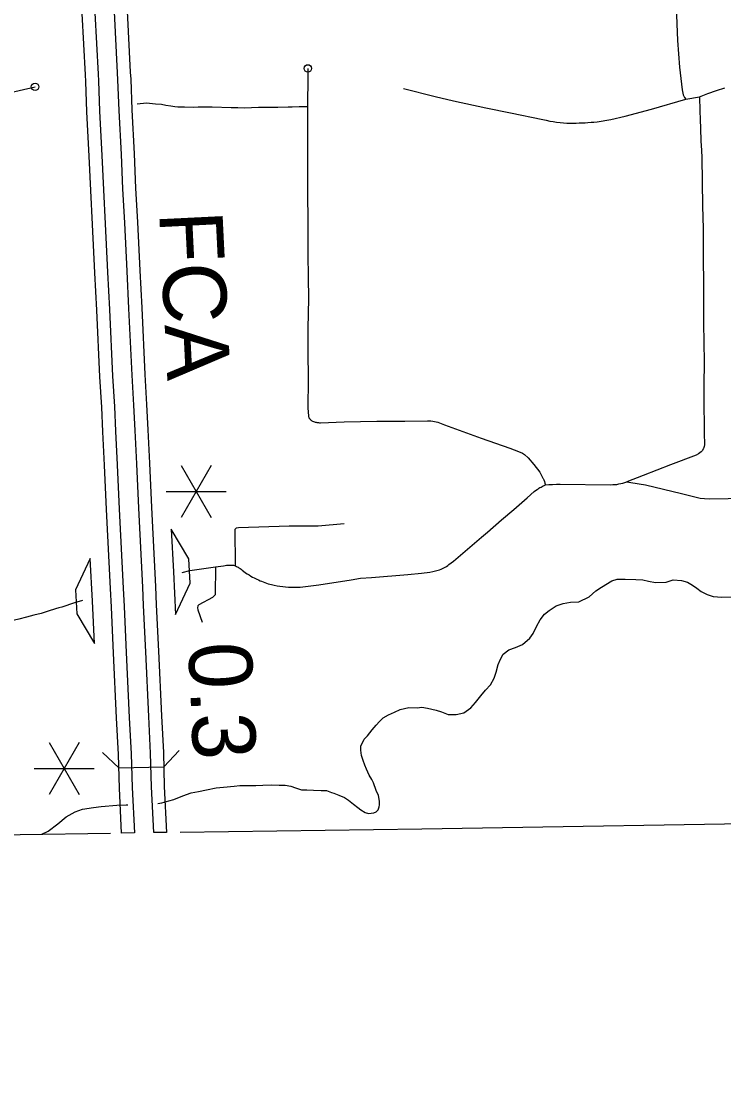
# Model space of a CAD drawing. Extents: x -19 to 366, y -4 to 359.
# Drawn here: x 155.599 to 156.487, y 179.654 to 181.01 of the extents above; entities that cross this region are included whole.
import ezdxf

# ---------------------------------------------------------------- set-up
doc = ezdxf.new("R2010")
doc.units = 0
for name, color, linetype in [('Level 19', 7, 'Continuous'), ('Level 2', 7, 'Continuous'), ('Level 26', 7, 'Continuous'), ('Level 31', 7, 'Continuous'), ('Level 35', 7, 'Continuous'), ('Level 39', 7, 'Continuous'), ('Level 42', 7, 'Continuous'), ('Level 48', 7, 'Continuous'), ('Level 60', 7, 'Continuous')]:
    doc.layers.add(name, color=color, linetype=linetype)

msp = doc.modelspace()

# ---------------------------------------------------------------- linework, layer by layer
at = {"layer": 'Level 19'}
for points in [[(155.7008, 180.5227), (155.6985, 180.561), (155.6946, 180.6454), (155.6921, 180.6925), (155.6891, 180.7537), (155.6869, 180.7967), (155.6849, 180.8402), (155.6819, 180.8962), (155.6806, 180.9345), (155.6801, 180.9429), (155.676, 181.0205)], [(155.6921, 181.0213), (155.6961, 180.9438), (155.6967, 180.9353), (155.698, 180.8969), (155.701, 180.841), (155.703, 180.7975), (155.7052, 180.7545), (155.7082, 180.6933), (155.7106, 180.6462), (155.7145, 180.5618), (155.7169, 180.5237)], [(155.7415, 180.5252), (155.7391, 180.5631), (155.7352, 180.6474), (155.7328, 180.6946), (155.7298, 180.7558), (155.7276, 180.7987), (155.7256, 180.8422), (155.7226, 180.8979), (155.7213, 180.9365), (155.7207, 180.9453), (155.7167, 181.0225)], [(155.7328, 181.0233), (155.7368, 180.9463), (155.7374, 180.9374), (155.7387, 180.8986), (155.7416, 180.843), (155.7436, 180.7995), (155.7459, 180.7566), (155.7489, 180.6954), (155.7513, 180.6482), (155.7552, 180.564), (155.7575, 180.5262)], [(155.7525, 180.2952), (155.7475, 180.3951), (155.745, 180.4511), (155.7429, 180.4933), (155.7415, 180.5252)], [(155.7575, 180.5262), (155.759, 180.4941), (155.7611, 180.4518), (155.7636, 180.3958), (155.7686, 180.296)], [(155.7118, 180.2932), (155.7068, 180.3931), (155.7043, 180.4492), (155.7023, 180.4914), (155.7008, 180.5227)], [(155.7169, 180.5237), (155.7183, 180.4922), (155.7204, 180.4499), (155.7229, 180.3939), (155.7279, 180.294)], [(155.7279, 180.294), (155.729, 180.2708), (155.7318, 180.2124), (155.7356, 180.1305), (155.738, 180.0843), (155.7392, 180.0416), (155.742, 179.9844)], [(155.7828, 179.985), (155.7667, 179.9848), (155.7638, 180.0425), (155.7626, 180.0853), (155.7602, 180.1317), (155.7564, 180.2135), (155.7536, 180.272), (155.7525, 180.2952)], [(155.7686, 180.296), (155.7697, 180.2728), (155.7725, 180.2143), (155.7762, 180.1325), (155.7787, 180.0859), (155.7798, 180.0432), (155.7828, 179.985)], [(155.742, 179.9844), (155.7259, 179.9842), (155.7231, 180.041), (155.7219, 180.0837), (155.7195, 180.1297), (155.7158, 180.2116), (155.713, 180.27), (155.7118, 180.2932)]]:
    msp.add_lwpolyline(points, dxfattribs=at)
at = {"layer": 'Level 2'}
for points in [[(155.8001, 179.9853), (156.1055, 179.9896), (157.1262, 180.0062)], [(152.3808, 179.9473), (153.0932, 179.9566), (153.1262, 179.957), (154.119, 179.9749), (154.1433, 179.9749), (155.1201, 179.9757), (155.1401, 179.9758), (155.7117, 179.984)]]:
    msp.add_lwpolyline(points, dxfattribs=at)
at = {"layer": 'Level 31'}
for points in [[(156.427, 181.0289), (156.4287, 180.9861), (156.4313, 180.9528), (156.4345, 180.9239), (156.4361, 180.9174), (156.4378, 180.9141), (156.4395, 180.9121)], [(155.0402, 180.9827), (155.0665, 180.9725), (155.0885, 180.9599), (155.1088, 180.9437), (155.1211, 180.9304), (155.1435, 180.9041), (155.1617, 180.8857), (155.1739, 180.8755), (155.194, 180.8655), (155.2132, 180.8599), (155.2318, 180.8569), (155.2622, 180.8569), (155.2996, 180.8602), (155.3466, 180.8683), (155.3882, 180.8775), (155.4079, 180.8802), (155.6164, 180.9277)], [(155.9613, 180.951), (155.9614, 180.9449), (155.9613, 180.9347), (155.9609, 180.9091), (155.9609, 180.903)], [(156.0823, 180.9256), (156.1224, 180.9155), (156.1457, 180.91), (156.1863, 180.9012), (156.2176, 180.8948), (156.2587, 180.8865), (156.2629, 180.8854), (156.2672, 180.8845), (156.2715, 180.8837), (156.2759, 180.8831), (156.2802, 180.8825), (156.2846, 180.8822), (156.2889, 180.8819), (156.2933, 180.8818), (156.2971, 180.8818), (156.3008, 180.8819), (156.3046, 180.882), (156.3083, 180.8822), (156.3121, 180.8824), (156.3156, 180.8826), (156.3194, 180.8829), (156.3231, 180.8832), (156.3272, 180.8836), (156.3443, 180.8865), (156.3628, 180.8905), (156.396, 180.8996), (156.4395, 180.9121)], [(156.4566, 180.9151), (156.4673, 180.9191), (156.478, 180.9229), (156.4887, 180.9266)], [(155.7454, 180.9061), (155.7572, 180.9074), (155.7689, 180.9064), (155.7763, 180.9058), (155.7817, 180.9045), (155.7881, 180.9035), (155.793, 180.9028), (155.797, 180.9024), (155.8004, 180.9023), (155.8054, 180.9023), (155.8164, 180.9022), (155.8226, 180.9024), (155.8309, 180.9025), (155.8405, 180.9024), (155.8645, 180.9017), (155.8729, 180.9015), (155.8814, 180.9012), (155.8991, 180.9021), (155.9066, 180.9022), (155.9134, 180.9021), (155.9185, 180.9021), (155.9232, 180.9021), (155.9365, 180.9025), (155.9417, 180.9026), (155.9505, 180.9027), (155.9571, 180.9028), (155.9609, 180.903)], [(156.4395, 180.9121), (156.4566, 180.9151)], [(156.4566, 180.9151), (156.4572, 180.8975), (156.4575, 180.8866), (156.458, 180.8752), (156.4584, 180.8596), (156.459, 180.8471), (156.4594, 180.8383), (156.4605, 180.7767), (156.4611, 180.7488), (156.4612, 180.7129), (156.4617, 180.6769), (156.4618, 180.6287), (156.4623, 180.5801), (156.462, 180.55), (156.4622, 180.5199), (156.4624, 180.5056), (156.4625, 180.501), (156.4625, 180.4974), (156.4627, 180.4906), (156.4627, 180.488), (156.4629, 180.4772), (156.4629, 180.4749), (156.4625, 180.4728), (156.4616, 180.4703), (156.4614, 180.4701)], [(155.9609, 180.903), (155.961, 180.8871), (155.9608, 180.8488), (155.9611, 180.802), (155.9614, 180.7487), (155.9612, 180.7163), (155.9616, 180.6865), (155.9623, 180.66), (155.9615, 180.6223), (155.9612, 180.5921), (155.9618, 180.5591), (155.9615, 180.5203), (155.9617, 180.5182), (155.9618, 180.5163), (155.962, 180.5119), (155.9622, 180.511), (155.9625, 180.5102), (155.9628, 180.5093), (155.9633, 180.5085), (155.9637, 180.5079), (155.9641, 180.5074), (155.9645, 180.507), (155.9649, 180.5066), (155.9655, 180.5061), (155.966, 180.5058), (155.9665, 180.5054), (155.9672, 180.5051), (155.9696, 180.5042), (155.9707, 180.5039), (155.9717, 180.5036), (155.9728, 180.5034), (155.9739, 180.5032), (155.975, 180.5031), (155.9761, 180.503), (155.9775, 180.503), (156.0071, 180.504), (156.0486, 180.5049), (156.084, 180.505), (156.1126, 180.5054), (156.1148, 180.5053), (156.117, 180.5052), (156.1193, 180.505), (156.1215, 180.5046), (156.1237, 180.5042), (156.1259, 180.5036), (156.128, 180.503), (156.1301, 180.5022), (156.1322, 180.5013), (156.1342, 180.5004), (156.1805, 180.4833), (156.2169, 180.4707), (156.2276, 180.4668), (156.2327, 180.4645), (156.2353, 180.4628), (156.2399, 180.4586), (156.2471, 180.4501), (156.2545, 180.4405), (156.2586, 180.433), (156.2588, 180.4327), (156.2596, 180.4307), (156.2604, 180.4287), (156.261, 180.4266), (156.2617, 180.4244)], [(156.4614, 180.4701), (156.4603, 180.4678), (156.4587, 180.4661), (156.4553, 180.4638), (156.4524, 180.4621), (156.4201, 180.4497), (156.3852, 180.4363), (156.3648, 180.4283)], [(155.8445, 180.3207), (155.8549, 180.3222), (155.8568, 180.3226), (155.8587, 180.3229), (155.8598, 180.323), (155.8609, 180.323), (155.862, 180.3231), (155.863, 180.3231), (155.8642, 180.323), (155.8652, 180.3229), (155.8673, 180.3227), (155.8686, 180.3225), (155.87, 180.3219), (155.8711, 180.3214), (155.8721, 180.3209), (155.8732, 180.3203), (155.8742, 180.3197), (155.8756, 180.3188), (155.8769, 180.3179), (155.8784, 180.3166), (155.88, 180.3152), (155.8826, 180.3134), (155.8848, 180.3119), (155.887, 180.3105), (155.8892, 180.3092), (155.8915, 180.3079), (155.8933, 180.3069), (155.8951, 180.306), (155.8969, 180.3051), (155.899, 180.3042), (155.9009, 180.3033), (155.9029, 180.3025), (155.905, 180.3017), (155.9069, 180.3009), (155.9091, 180.3002), (155.9112, 180.2995), (155.9131, 180.2989), (155.9153, 180.2983), (155.9189, 180.2976), (155.9225, 180.2969), (155.9261, 180.2964), (155.9297, 180.2959), (155.9333, 180.2956), (155.9369, 180.2953), (155.9406, 180.2951), (155.9442, 180.2951), (155.9479, 180.2951), (155.9515, 180.2952), (155.9751, 180.2979), (156.0163, 180.3045), (156.028, 180.3063), (156.0418, 180.3072), (156.0878, 180.311), (156.1049, 180.3127), (156.1085, 180.3131), (156.1121, 180.3136), (156.1156, 180.3141), (156.1192, 180.3148), (156.1227, 180.3156), (156.1262, 180.3164), (156.128, 180.317), (156.1299, 180.3177), (156.1317, 180.3185), (156.1334, 180.3194), (156.1351, 180.3203), (156.1367, 180.3214), (156.1383, 180.3225), (156.1398, 180.3238), (156.1454, 180.3279), (156.1544, 180.3354), (156.181, 180.3584), (156.1886, 180.3645), (156.2061, 180.3801), (156.2217, 180.3933), (156.2386, 180.408), (156.2477, 180.4159), (156.2494, 180.4173), (156.2512, 180.4186), (156.2524, 180.4195), (156.2536, 180.4203), (156.2549, 180.421), (156.2562, 180.4217), (156.2576, 180.4225), (156.259, 180.4232), (156.2603, 180.4238), (156.2617, 180.4244)], [(156.2617, 180.4244), (156.2662, 180.4248), (156.2708, 180.4251), (156.2756, 180.4254), (156.2802, 180.4255), (156.3442, 180.4246), (156.3468, 180.4247), (156.3495, 180.4249), (156.3521, 180.4251), (156.3546, 180.4256), (156.3572, 180.4261), (156.3598, 180.4267), (156.3623, 180.4274), (156.3648, 180.4283)], [(156.3648, 180.4283), (156.3697, 180.4276), (156.3885, 180.4246), (156.4337, 180.4137), (156.4576, 180.4078), (156.463, 180.407), (156.4688, 180.4069), (156.517, 180.4076), (156.5904, 180.4089), (156.6546, 180.4103), (156.7061, 180.4113), (156.7326, 180.4117), (156.7485, 180.4121), (156.753, 180.4121), (156.7777, 180.4122), (156.8175, 180.4126), (156.8392, 180.4131), (156.8695, 180.4136), (156.9416, 180.4148), (157.0056, 180.4155), (157.043, 180.4154)], [(155.8698, 180.3228), (155.8696, 180.3685), (155.871, 180.3702), (155.8737, 180.3706), (155.9378, 180.3725), (155.9742, 180.3728), (156.0072, 180.3755)], [(155.8023, 180.3136), (155.812, 180.3162)], [(155.812, 180.3162), (155.8445, 180.3207)], [(155.8445, 180.3207), (155.8443, 180.2854), (155.8409, 180.2822), (155.8236, 180.2728), (155.8224, 180.2714), (155.8219, 180.2691), (155.8223, 180.2664), (155.8276, 180.2508)], [(155.6424, 180.2675), (155.6332, 180.2647), (155.624, 180.262), (155.6147, 180.2595), (155.6054, 180.2571), (155.596, 180.2548), (155.5866, 180.2527), (155.5825, 180.2519)], [(155.6503, 180.27), (155.6464, 180.2688), (155.6424, 180.2675)], [(155.6662, 180.2753), (155.6503, 180.27)], [(155.6764, 180.2782), (155.6662, 180.2753)]]:
    msp.add_lwpolyline(points, dxfattribs=at)
for centre in [(155.9613, 180.951), (155.6164, 180.9277)]:
    msp.add_circle(centre, 0.00473, dxfattribs=at)
at = {"layer": 'Level 35'}
for points in [[(155.7718, 180.0217), (155.7769, 180.0223), (155.7857, 180.0251), (155.7917, 180.0268), (155.8033, 180.0313), (155.814, 180.0352), (155.8231, 180.0366), (155.8334, 180.0388), (155.8456, 180.0412), (155.8547, 180.0424), (155.8681, 180.0436), (155.8755, 180.0442), (155.8868, 180.0445), (155.8957, 180.0445), (155.9046, 180.0446), (155.9149, 180.0451), (155.9249, 180.0448), (155.9327, 180.0448), (155.9397, 180.0433), (155.9456, 180.0414), (155.9533, 180.039), (155.9601, 180.039), (155.9683, 180.0386), (155.9781, 180.0381), (155.985, 180.0378), (155.9911, 180.0355), (155.9941, 180.0346), (156.0005, 180.0323), (156.0079, 180.0291), (156.0129, 180.0258), (156.019, 180.0209), (156.0244, 180.0165), (156.0283, 180.0135), (156.0338, 180.0103), (156.038, 180.0091), (156.045, 180.0098), (156.0476, 180.0112), (156.0502, 180.0136), (156.0516, 180.0172), (156.0518, 180.0197), (156.0518, 180.0245), (156.0505, 180.0315), (156.0478, 180.038), (156.0445, 180.0478), (156.0421, 180.0521), (156.0388, 180.0575), (156.0355, 180.0651), (156.0335, 180.0699), (156.0312, 180.076), (156.029, 180.0822), (156.029, 180.0824), (156.0282, 180.089), (156.0282, 180.0941), (156.0327, 180.103), (156.0368, 180.1071), (156.0426, 180.1145), (156.0478, 180.1207), (156.0518, 180.1254), (156.0566, 180.1297), (156.0635, 180.1337), (156.071, 180.1371), (156.0783, 180.1404), (156.0892, 180.1428), (156.0996, 180.1427), (156.1055, 180.1434), (156.1127, 180.1419), (156.1236, 180.1394), (156.1303, 180.1373), (156.1389, 180.1341), (156.1489, 180.1339), (156.1585, 180.1364), (156.1676, 180.1427), (156.1735, 180.1492), (156.1799, 180.1575), (156.1861, 180.1647), (156.1923, 180.1718), (156.197, 180.1799), (156.1995, 180.1876), (156.202, 180.1973), (156.2049, 180.2039), (156.2083, 180.2104), (156.2157, 180.216), (156.2238, 180.2187), (156.2328, 180.2225), (156.242, 180.2306), (156.2462, 180.2366), (156.2503, 180.2454), (156.255, 180.2537), (156.2608, 180.2611), (156.2664, 180.2655), (156.2753, 180.2714), (156.2841, 180.2743), (156.2936, 180.2761), (156.3042, 180.2764), (156.3169, 180.2827), (156.3257, 180.2904), (156.3326, 180.2951), (156.3458, 180.3031), (156.3524, 180.305)], [(156.3524, 180.305), (156.3626, 180.3051), (156.3759, 180.3047), (156.3848, 180.3044), (156.3921, 180.3027), (156.4008, 180.3009), (156.4146, 180.3016), (156.4234, 180.3043), (156.4337, 180.3037), (156.4413, 180.3016), (156.4477, 180.2976), (156.4533, 180.2938), (156.4589, 180.2898), (156.4664, 180.2858), (156.4739, 180.2834), (156.4849, 180.2825), (156.4979, 180.2829)], [(155.625, 179.9827), (155.6332, 179.9867), (155.6452, 179.9958), (155.6556, 180.0048), (155.6671, 180.0112), (155.6763, 180.0143)], [(155.6763, 180.0143), (155.6903, 180.0166), (155.7001, 180.0179), (155.7197, 180.0196), (155.7317, 180.0198), (155.7339, 180.0198)]]:
    msp.add_lwpolyline(points, dxfattribs=at)
at = {"layer": 'Level 39'}
for p, q in [((155.7224, 180.0665), (155.7018, 180.086)), ((155.7792, 180.068), (155.7987, 180.0886)), ((155.7224, 180.0665), (155.7792, 180.068))]:
    msp.add_line(p, q, dxfattribs=at)
at = {"layer": 'Level 42'}
for p, q in [((155.7887, 180.3684), (155.7913, 180.3144)), ((155.811, 180.3308), (155.7887, 180.3684)), ((155.6862, 180.3315), (155.6677, 180.2919)), ((155.6889, 180.2776), (155.6862, 180.3315)), ((155.8125, 180.3001), (155.811, 180.3308)), ((155.7913, 180.3144), (155.794, 180.2605)), ((155.794, 180.2605), (155.8125, 180.3001)), ((155.6677, 180.2919), (155.6692, 180.2613)), ((155.6916, 180.2237), (155.6889, 180.2776)), ((155.6692, 180.2613), (155.6916, 180.2237))]:
    msp.add_line(p, q, dxfattribs=at)
at = {"layer": 'Level 48'}
for p, q in [((155.8392, 180.4488), (155.8013, 180.3831)), ((155.8013, 180.4488), (155.8392, 180.3831)), ((155.7824, 180.416), (155.8582, 180.416)), ((155.6722, 180.0987), (155.6343, 180.0331)), ((155.6343, 180.0987), (155.6722, 180.0331)), ((155.6154, 180.0659), (155.6911, 180.0659))]:
    msp.add_line(p, q, dxfattribs=at)
at = {"layer": 'Level 60'}
for points in [[(0, 180.8999), (7.1228, 180.9044), (14.2457, 180.9176), (21.3685, 180.9397), (28.4912, 180.9706), (35.614, 181.0103), (42.7366, 181.0589), (49.8592, 181.1163), (56.9818, 181.1825), (64.1042, 181.2575), (71.2266, 181.3414), (78.3488, 181.4341), (85.4709, 181.5357), (92.5929, 181.646), (99.7147, 181.7652), (106.8364, 181.8933), (113.9579, 182.0301), (121.0793, 182.1758), (128.2005, 182.3303), (135.3214, 182.4936), (142.4422, 182.6658), (149.5627, 182.8468), (156.683, 183.0366), (163.8031, 183.2352), (170.9229, 183.4427), (178.0425, 183.659), (185.1617, 183.8841), (192.2807, 184.1181), (199.3994, 184.3608), (206.5178, 184.6124), (213.6359, 184.8728), (220.7537, 185.1421), (227.8711, 185.4201), (234.9881, 185.707), (242.1048, 186.0027), (249.2212, 186.3073), (256.3371, 186.6206), (263.4526, 186.9428), (270.5678, 187.2738), (277.6825, 187.6136), (284.7968, 187.9622), (291.9107, 188.3197), (299.0241, 188.6859), (306.1371, 189.061), (313.2495, 189.4449), (320.3615, 189.8377), (327.4731, 190.2392), (334.5841, 190.6495), (341.6946, 191.0687)], [(0, 172.2839), (7.1335, 172.2883), (14.267, 172.3015), (21.4005, 172.3236), (28.5339, 172.3544), (35.6673, 172.3941), (42.8006, 172.4426), (49.9339, 172.4999), (57.0671, 172.566), (64.2002, 172.6409), (71.3332, 172.7246), (78.4661, 172.8172), (85.5989, 172.9186), (92.7315, 173.0287), (99.8641, 173.1477), (106.9964, 173.2755), (114.1286, 173.4122), (121.2606, 173.5576), (128.3925, 173.7119), (135.5241, 173.8749), (142.6555, 174.0468), (149.7867, 174.2275), (156.9177, 174.417), (164.0485, 174.6153), (171.179, 174.8224), (178.3092, 175.0383), (185.4392, 175.2631), (192.5688, 175.4966), (199.6982, 175.739), (206.8273, 175.9902), (213.9561, 176.2502), (221.0845, 176.5189), (228.2126, 176.7965), (235.3404, 177.083), (242.4677, 177.3782), (249.5948, 177.6822), (256.7214, 177.995), (263.8476, 178.3167), (270.9735, 178.6471), (278.0989, 178.9863), (285.2239, 179.3344), (292.3485, 179.6912), (299.4726, 180.0569), (306.5963, 180.4314), (313.7195, 180.8146), (320.8422, 181.2067), (327.9644, 181.6076), (335.0862, 182.0172), (342.2074, 182.4357)]]:
    msp.add_spline(points, degree=3, dxfattribs=at)

# ---------------------------------------------------------------- texts
at = {"layer": 'Level 26'}
msp.add_text('FCA', height=0.08, rotation=272.8096, dxfattribs=at).set_placement((155.7733, 180.7691))
at = {"layer": 'Level 48'}
msp.add_text('0.3', height=0.08, rotation=272.5613, dxfattribs=at).set_placement((155.81, 180.224))

doc.saveas('drawing.dxf')
